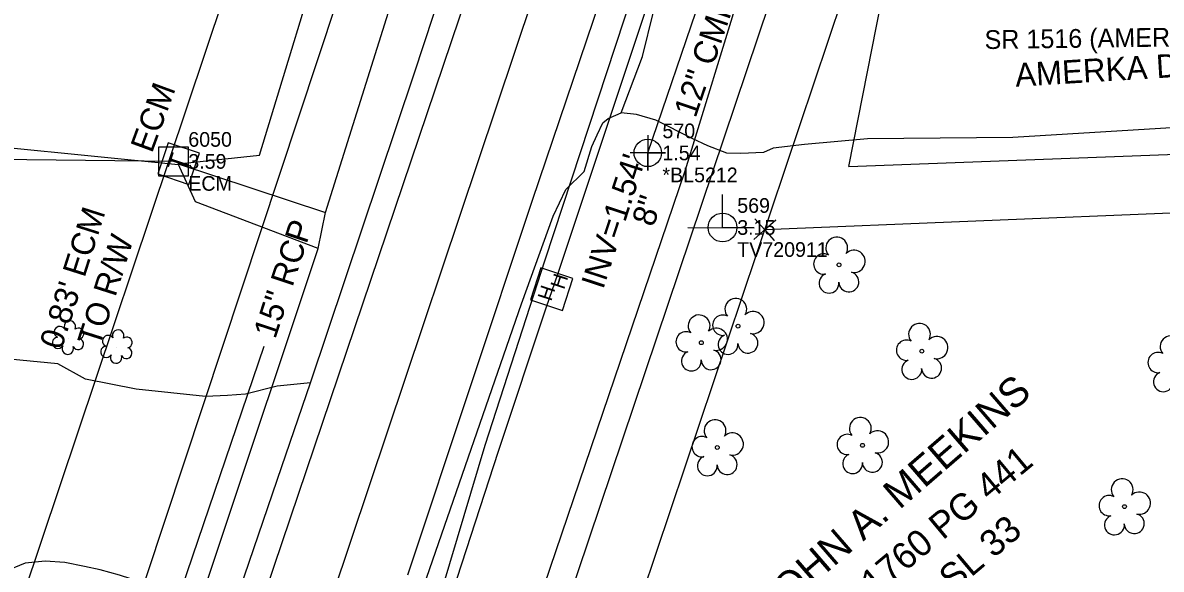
# Model space of a CAD drawing. Extents: x 3040896 to 3051146, y 687568 to 732976.
# Drawn here: x 3050165.9 to 3050359.9, y 691309.6 to 691402.7 of the extents above; entities that cross this region are included whole.
import ezdxf

# ---------------------------------------------------------------- set-up
doc = ezdxf.new("R2010")
doc.units = 0
for name, color, linetype in [('Exist Horizontal Alignment', 7, 'Continuous'), ('Exist Property Corner CELL', 7, 'Continuous'), ('Exist Property Deed Book Text', 7, 'Continuous'), ('Exist Property Line', 7, 'Continuous'), ('Exist Property Line Text', 7, 'Continuous'), ('Exist Property Monument CELL', 7, 'Continuous'), ('Exist Property Monument Cogo Comment', 7, 'Continuous'), ('Exist Property Monument Cogo Elevation', 7, 'Continuous'), ('Exist Property Monument Cogo Number', 7, 'Continuous'), ('Exist Property Monument Text', 7, 'Continuous'), ('Exist Property Owner Text', 7, 'Continuous'), ('Exist Right of Way Line', 7, 'Continuous'), ('Exist Right of Way Line Text', 7, 'Continuous'), ('Exist Roads EOP', 7, 'Continuous'), ('Exist Roads EOP Text', 7, 'Continuous'), ('Exist Roads EOT', 7, 'Continuous'), ('Exist Roads Soil', 7, 'Continuous'), ('Exist Structure Minor Pipes CMP 12 Inch', 7, 'Continuous'), ('Exist Structure Minor Pipes CMP 12 Inch Cogo Comment', 7, 'Continuous'), ('Exist Structure Minor Pipes CMP 12 Inch Cogo Elevation', 7, 'Continuous'), ('Exist Structure Minor Pipes CMP 12 Inch Cogo Number', 7, 'Continuous'), ('Exist Structure Minor Pipes CMP 12 Inch Cogo Point CELL', 7, 'Continuous'), ('Exist Structure Minor Pipes CMP 12 Inch Invert', 7, 'Continuous'), ('Exist Structure Minor Pipes CMP 12 Inch Text', 7, 'Continuous'), ('Exist Structure Minor Pipes HDPE 12 Inch', 7, 'Continuous'), ('Exist Structure Minor Pipes RCP 15 Inch Text', 7, 'Continuous'), ('Exist Utilities Power Joint Use Telephone CELL', 7, 'Continuous'), ('Exist Utilities Power Joint Use Telephone Cogo Comment', 7, 'Continuous'), ('Exist Utilities Power Joint Use Telephone Cogo Elevation', 7, 'Continuous'), ('Exist Utilities Power Joint Use Telephone Cogo Number', 7, 'Continuous'), ('Exist Utilities Telephone Hand Hole CELL', 7, 'Continuous'), ('Exist Utilities Telephone Pedestal CELL', 7, 'Continuous'), ('Exist Utilities Telephone UG Cable', 7, 'Continuous'), ('Exist Utilities Telephone UG Conduit SUE', 7, 'Continuous'), ('Exist Utilities TV UG Cable', 7, 'Continuous'), ('Exist Utilities Water UG Line SUE', 7, 'Continuous'), ('Exist Utilities Water UG Line SUE Text', 7, 'Continuous'), ('Exist Vegetation Shrub CELL', 7, 'Continuous'), ('Exist Vegetation Tree CELL', 7, 'Continuous')]:
    doc.layers.add(name, color=color, linetype=linetype)

# ---------------------------------------------------------------- blocks, each defined once
blk = doc.blocks.new('EXIST UTILITIES POWER JOINT USE TELEPHONE')
at = {"layer": 'Exist Utilities Power Joint Use Telephone CELL'}
blk.add_line((0, 0), (0, 0), dxfattribs=at)
blk.add_lwpolyline([(-0.1188, 0), (0.108, -0.0008), (0, -0.0004), (0, 0.1125)], dxfattribs=at)
blk.add_circle((0, 0.0001), 0.049, dxfattribs=at)
blk = doc.blocks.new('EXIST PROPERTY MONUMENT')
at = {"layer": 'Exist Property Monument CELL'}
blk.add_line((0, 0), (0, 0), dxfattribs=at)
blk.add_lwpolyline([(-0.0499, -0.0499), (-0.0499, 0.0499), (0.0499, 0.0499), (0.0499, -0.0499), (-0.0499, -0.0499)], dxfattribs=at)

msp = doc.modelspace()

# ---------------------------------------------------------------- linework, layer by layer
at = {"layer": 'Exist Horizontal Alignment'}
msp.add_line((3049935.02, 690459.62), (3050287.69, 691510.63), dxfattribs=at)
at = {"layer": 'Exist Property Corner CELL'}
msp.add_line((3050292.37, 691367.42), (3050292.37, 691367.42), dxfattribs=at)
msp.add_lwpolyline([(3050290.7, 691369.28), (3050294.04, 691365.56), (3050292.37, 691367.42), (3050294.23, 691369.09), (3050290.51, 691365.75)], dxfattribs=at)
at = {"layer": 'Exist Property Line'}
msp.add_line((3050191.62, 691379.04), (3050011.95, 691380.96), dxfattribs=at)
at = {"layer": 'Exist Right of Way Line'}
for p, q in [((3049887.62, 690475.52), (3050240.28, 691526.54)), ((3050175.54, 691019.23), (3050335.09, 691494.73)), ((3050292.37, 691367.42), (3050424.7, 691372.91))]:
    msp.add_line(p, q, dxfattribs=at)
at = {"layer": 'Exist Roads EOP'}
for points in [[(3050202.91, 691306.08), (3050210.09, 691327.04), (3050214.94, 691341.33), (3050232.64, 691393.94), (3050239.34, 691414.34), (3050251.35, 691450.04), (3050267.52, 691497.53), (3050283.51, 691546.91), (3050294.73, 691582.51), (3050297.86, 691591.62), (3050305.35, 691615.64), (3050317.46, 691658), (3050322.99, 691679.19), (3050324.21, 691684.19), (3050331.75, 691710.52), (3050344.44, 691762.5), (3050345.14, 691766.01), (3050353.82, 691803.79), (3050356.52, 691817.21)], [(3050234.24, 691306.75), (3050250.93, 691354.76), (3050256.32, 691369.69), (3050258.47, 691374.24), (3050261.57, 691377.32), (3050262.91, 691381.57), (3050263.79, 691383.57), (3050264.76, 691385.63), (3050265.69, 691386.36), (3050267.88, 691387.31), (3050271.51, 691396.9), (3050273.39, 691404.55)]]:
    msp.add_lwpolyline(points, dxfattribs=at)
at = {"layer": 'Exist Roads EOT'}
for points in [[(3050231.53, 691308.6), (3050252.77, 691372.44), (3050272.42, 691430.48), (3050297.12, 691504.6), (3050324.52, 691590.87), (3050349.47, 691679.06), (3050370.68, 691762.13), (3050391.31, 691854.27)], [(3050207.42, 691306.05), (3050240.34, 691403.48), (3050277.44, 691514.9), (3050307.04, 691609.64), (3050334.92, 691707.98), (3050360.32, 691813.65), (3050368.77, 691852.55)]]:
    msp.add_lwpolyline(points, dxfattribs=at)
at = {"layer": 'Exist Roads Soil'}
for points in [[(3050511.17, 691391.35), (3050506.61, 691391.13), (3050496.43, 691392.03), (3050488.56, 691392.15), (3050479.54, 691392.12), (3050471.62, 691392.08), (3050459.43, 691391.82), (3050445.9, 691391.18), (3050434.14, 691390.62), (3050380.31, 691385.91), (3050334.64, 691383.1), (3050309.86, 691382.86), (3050299.16, 691381.92)], [(3050299.16, 691381.92), (3050293.78, 691381.3), (3050292.17, 691380.58), (3050288.28, 691380.4), (3050285.9, 691380.45), (3050282.64, 691381.67), (3050279.99, 691382.95), (3050273.8, 691386.04), (3050270.5, 691387.02), (3050267.88, 691387.31)], [(3050214.94, 691341.33), (3050209.24, 691340.73), (3050203.88, 691339.36), (3050200.79, 691339.16), (3050197.08, 691338.98), (3050185.24, 691340.22), (3050176.62, 691341.93), (3050171.88, 691344.55), (3050154.18, 691346.25), (3050137.64, 691347.79), (3050123.18, 691348.79), (3050116.49, 691349.01)], [(3050190.53, 691305.59), (3050186.44, 691307.23), (3050182.39, 691308.53), (3050179.11, 691309.44), (3050176.42, 691310.04), (3050173.09, 691310.7), (3050169.72, 691310.92), (3050166.29, 691310.59), (3050162.72, 691309.09), (3050159.19, 691307.59), (3050155.46, 691306.88), (3050150.11, 691306.01), (3050144.54, 691305.69), (3050130.26, 691307.11), (3050126.2, 691308.07), (3050122.76, 691308.99), (3050119.22, 691310.44), (3050115.77, 691312.11), (3050113.47, 691313.62)]]:
    msp.add_lwpolyline(points, dxfattribs=at)
at = {"layer": 'Exist Structure Minor Pipes CMP 12 Inch'}
msp.add_line((3050272.43, 691380.49), (3050283.11, 691411.82), dxfattribs=at)
at = {"layer": 'Exist Structure Minor Pipes CMP 12 Inch Cogo Point CELL'}
msp.add_lwpolyline([(3050272.43, 691383.49), (3050272.43, 691377.49), (3050272.43, 691380.49), (3050275.43, 691380.49), (3050269.43, 691380.49)], dxfattribs=at)
msp.add_circle((3050272.43, 691380.49), 2.34, dxfattribs=at)
at = {"layer": 'Exist Structure Minor Pipes HDPE 12 Inch'}
msp.add_lwpolyline([(3050190.2, 691297.96), (3050207.04, 691347.55)], dxfattribs=at)
at = {"layer": 'Exist Utilities Telephone Hand Hole CELL'}
for p, q in [((3050254.21, 691360.88), (3050252.45, 691355.43)), ((3050259.66, 691359.11), (3050254.21, 691360.88)), ((3050256.05, 691357.27), (3050256.05, 691357.27)), ((3050257.89, 691353.66), (3050259.66, 691359.11)), ((3050252.45, 691355.43), (3050257.89, 691353.66))]:
    msp.add_line(p, q, dxfattribs=at)
at = {"layer": 'Exist Utilities Telephone Pedestal CELL'}
msp.add_line((3050192.41, 691378.62), (3050192.41, 691378.62), dxfattribs=at)
msp.add_lwpolyline([(3050194.21, 691375.13), (3050196.01, 691380.43), (3050190.71, 691382.23), (3050188.91, 691376.93), (3050194.21, 691375.13)], dxfattribs=at)
at = {"layer": 'Exist Utilities Telephone UG Cable'}
for points in [[(3050192.41, 691378.62), (3050206.26, 691380.08), (3050243.57, 691502.5), (3050263.96, 691560.12), (3050260.31, 691564.78)], [(3050192.41, 691378.62), (3050217.51, 691370.36), (3050277.02, 691559.65), (3050260.31, 691564.78)], [(3050146.31, 690975.95), (3050182.92, 691078.88), (3050184.98, 691078.22), (3050187.18, 691080.14), (3050183.76, 691081.13), (3050296.97, 691417.35), (3050301.73, 691426.55), (3050310.13, 691425.32)], [(3050306.68, 691378.17), (3050314.61, 691418.28), (3050310.13, 691425.32)], [(3050306.68, 691378.17), (3050508.81, 691385.78)], [(3050029.87, 691363.73), (3050043.51, 691381.49), (3050162.72, 691381.49), (3050192.4, 691378.53)], [(3050146.31, 690975.95), (3050151.01, 690980.79), (3050169.39, 691032.47), (3050195.39, 691082.25), (3050229.95, 691190.13), (3050164.32, 691208.68), (3050216.24, 691364.2), (3050195.32, 691372.13), (3050192.41, 691378.62)], [(3050216.24, 691364.2), (3050217.51, 691370.36)]]:
    msp.add_lwpolyline(points, dxfattribs=at)
at = {"layer": 'Exist Utilities Telephone UG Conduit SUE'}
for points in [[(3050204.31, 691198.02), (3050217.33, 691238.61), (3050246.99, 691329.68), (3050255.16, 691354.24), (3050257.11, 691359.81), (3050285.66, 691445.56), (3050311.85, 691526.82), (3050319.54, 691550.7), (3050333.71, 691593.52), (3050346.78, 691641.84), (3050376.07, 691748.7), (3050384.66, 691782.86), (3050394.28, 691828.2), (3050407.75, 691884.37), (3050416.04, 691929.41), (3050421.75, 691968.35), (3050431.44, 692052.97), (3050437.86, 692105.62), (3050443.35, 692145.22), (3050446.97, 692183.73), (3050449.41, 692219.29), (3050453.06, 692261.01)], [(3050022.69, 690664.7), (3050043.48, 690728.79), (3050065.18, 690795.74), (3050083.66, 690852.14), (3050112.45, 690939.41), (3050129.68, 690991.66), (3050146.8, 691042.15), (3050165.86, 691093.87), (3050179.63, 691130.94), (3050203.15, 691198.13), (3050215.28, 691238.97), (3050230.39, 691282.74), (3050244.73, 691330.68), (3050254.92, 691362.28), (3050281.99, 691444.44)]]:
    msp.add_lwpolyline(points, dxfattribs=at)
at = {"layer": 'Exist Utilities TV UG Cable'}
msp.add_lwpolyline([(3050078.31, 691198.98), (3050083.46, 691211.84), (3050095.83, 691218.02), (3050154.33, 691209.94), (3050219.48, 691406.36), (3050199.51, 691420.63), (3050202.2, 691430.83), (3050209.97, 691455.82), (3050229.23, 691450.03), (3050264.74, 691556.89), (3050265.25, 691567.4)], dxfattribs=at)
at = {"layer": 'Exist Utilities Water UG Line SUE'}
msp.add_lwpolyline([(3050182.15, 691098.11), (3050193.74, 691127.24), (3050278.81, 691377.44), (3050288.38, 691408.72)], dxfattribs=at)
at = {"layer": 'Exist Vegetation Shrub CELL'}
for p, q in [((3050173.71, 691348.84), (3050173.71, 691348.84)), ((3050181.94, 691347.31), (3050181.94, 691347.31))]:
    msp.add_line(p, q, dxfattribs=at)
for centre, radius, start, end in [((3050173.94, 691350.88), 0.99, 334.8391, 200.4717), ((3050172.23, 691349.96), 0.968, 35.8908, 245.4216), ((3050175.38, 691349.7), 0.929, 284.4567, 126.0861), ((3050182.17, 691349.35), 0.99, 334.8391, 200.4717), ((3050171.91, 691348.13), 0.955, 95.1099, 327.9534), ((3050173.58, 691347.15), 0.984, 151.2797, 21.387), ((3050175.35, 691347.91), 0.937, 204.9913, 73.4601), ((3050180.14, 691346.61), 0.955, 95.1099, 327.9534), ((3050180.46, 691348.44), 0.968, 35.8908, 245.4216), ((3050183.61, 691348.18), 0.929, 284.4567, 126.0861), ((3050181.81, 691345.63), 0.984, 151.2797, 21.387), ((3050183.58, 691346.38), 0.937, 204.9913, 73.4601)]:
    msp.add_arc(centre, radius, start, end, dxfattribs=at)
at = {"layer": 'Exist Vegetation Tree CELL'}
for p, q in [((3050305.03, 691361.41), (3050305.03, 691361.41)), ((3050287.82, 691350.98), (3050287.82, 691350.98)), ((3050281.56, 691348.15), (3050281.56, 691348.15)), ((3050319.14, 691346.72), (3050319.14, 691346.72)), ((3050284.28, 691330.29), (3050284.28, 691330.29)), ((3050309.04, 691330.67), (3050309.04, 691330.67)), ((3050353.68, 691320.23), (3050353.68, 691320.23))]:
    msp.add_line(p, q, dxfattribs=at)
for centre in [(3050305.03, 691361.41), (3050287.82, 691350.98), (3050281.56, 691348.15), (3050319.14, 691346.72), (3050284.28, 691330.29), (3050309.04, 691330.67), (3050353.68, 691320.23)]:
    msp.add_circle(centre, 0.326, dxfattribs=at)
for centre, radius, start, end in [((3050304.64, 691364.28), 1.86, 330.1651, 219.7134), ((3050302.42, 691361.56), 1.73, 62.6636, 279.3457), ((3050307.58, 691362), 1.9, 257.1011, 134.1999), ((3050303.32, 691358.29), 1.69, 111.5671, 6.231), ((3050306.7, 691358.51), 1.7, 181.2822, 74.56), ((3050287.44, 691353.85), 1.86, 330.1651, 219.7134), ((3050290.37, 691351.57), 1.9, 257.1011, 134.1999), ((3050281.18, 691351.02), 1.86, 330.1651, 219.7134), ((3050285.22, 691351.13), 1.73, 62.6636, 279.3457), ((3050318.75, 691349.59), 1.86, 330.1651, 219.7134), ((3050278.96, 691348.3), 1.73, 62.6636, 279.3457), ((3050284.11, 691348.74), 1.9, 257.1011, 134.1999), ((3050289.5, 691348.08), 1.7, 181.2822, 74.56), ((3050286.12, 691347.86), 1.69, 111.5671, 6.231), ((3050316.53, 691346.87), 1.73, 62.6636, 279.3457), ((3050321.69, 691347.31), 1.9, 257.1011, 134.1999), ((3050361.62, 691347.49), 1.86, 330.1651, 219.7134), ((3050279.86, 691345.03), 1.69, 111.5671, 6.231), ((3050283.23, 691345.25), 1.7, 181.2822, 74.56), ((3050359.4, 691344.77), 1.73, 62.6636, 279.3457), ((3050317.43, 691343.6), 1.69, 111.5671, 6.231), ((3050320.81, 691343.82), 1.7, 181.2822, 74.56), ((3050360.3, 691341.5), 1.69, 111.5671, 6.231), ((3050283.9, 691333.16), 1.86, 330.1651, 219.7134), ((3050308.66, 691333.54), 1.86, 330.1651, 219.7134), ((3050281.68, 691330.44), 1.73, 62.6636, 279.3457), ((3050286.83, 691330.88), 1.9, 257.1011, 134.1999), ((3050306.44, 691330.82), 1.73, 62.6636, 279.3457), ((3050311.59, 691331.26), 1.9, 257.1011, 134.1999), ((3050282.58, 691327.17), 1.69, 111.5671, 6.231), ((3050285.96, 691327.39), 1.7, 181.2822, 74.56), ((3050307.34, 691327.55), 1.69, 111.5671, 6.231), ((3050310.71, 691327.77), 1.7, 181.2822, 74.56), ((3050353.29, 691323.11), 1.86, 330.1651, 219.7134), ((3050356.22, 691320.82), 1.9, 257.1011, 134.1999), ((3050351.07, 691320.39), 1.73, 62.6636, 279.3457), ((3050351.97, 691317.11), 1.69, 111.5671, 6.231), ((3050355.35, 691317.33), 1.7, 181.2822, 74.56)]:
    msp.add_arc(centre, radius, start, end, dxfattribs=at)

# ---------------------------------------------------------------- block references
at = {"layer": 'Exist Property Monument CELL', "xscale": 50, "yscale": 50}
msp.add_blockref('EXIST PROPERTY MONUMENT', (3050191.62, 691379.04), dxfattribs=at)
at = {"layer": 'Exist Utilities Power Joint Use Telephone CELL', "xscale": 50, "yscale": 50}
msp.add_blockref('EXIST UTILITIES POWER JOINT USE TELEPHONE', (3050285.18, 691367.78), dxfattribs=at)

# ---------------------------------------------------------------- texts
at = {"layer": 'Exist Property Deed Book Text'}
for s, rotation, p in [('DB 1760 PG 441', 39.7237, (3050303.42, 691298.39)), ('PC 9 SL 33', 40.1241, (3050312.96, 691295.83))]:
    msp.add_text(s, height=4.5, rotation=rotation, dxfattribs=at).set_placement(p)
at = {"layer": 'Exist Property Line Text'}
for s, p in [("0.83' ECM", (3050172.51, 691346.8)), ('TO R/W', (3050178.97, 691347.32))]:
    msp.add_text(s, height=4, rotation=72.3346, dxfattribs=at).set_placement(p)
at = {"layer": 'Exist Property Monument Cogo Comment'}
msp.add_text('ECM', height=2.5, dxfattribs=at).set_placement((3050194.12, 691374.04))
at = {"layer": 'Exist Property Monument Cogo Elevation'}
msp.add_text('3.59', height=2.5, dxfattribs=at).set_placement((3050194.12, 691377.79))
at = {"layer": 'Exist Property Monument Cogo Number'}
msp.add_text('6050', height=2.5, dxfattribs=at).set_placement((3050194.12, 691381.54))
at = {"layer": 'Exist Property Monument Text'}
msp.add_text('ECM', height=4, rotation=69.8299, dxfattribs=at).set_placement((3050187.92, 691380.31))
at = {"layer": 'Exist Property Owner Text'}
msp.add_text('JOHN A. MEEKINS  ', height=5, rotation=40.848, dxfattribs=at).set_placement((3050293.97, 691301.14))
at = {"layer": 'Exist Right of Way Line Text'}
msp.add_text('SR 1516 (AMERICA DR)', height=3.2, rotation=0.7806, dxfattribs=at).set_placement((3050329.85, 691398.18))
at = {"layer": 'Exist Roads EOP Text'}
msp.add_text("AMERKA DR    15' BST", height=4, rotation=3.4818, dxfattribs=at).set_placement((3050335.15, 691391.75))
at = {"layer": 'Exist Structure Minor Pipes CMP 12 Inch Cogo Comment'}
msp.add_text('*BL5212', height=2.5, dxfattribs=at).set_placement((3050274.93, 691375.49))
at = {"layer": 'Exist Structure Minor Pipes CMP 12 Inch Cogo Elevation'}
msp.add_text('1.54', height=2.5, dxfattribs=at).set_placement((3050274.93, 691379.24))
at = {"layer": 'Exist Structure Minor Pipes CMP 12 Inch Cogo Number'}
msp.add_text('570', height=2.5, dxfattribs=at).set_placement((3050274.93, 691382.99))
at = {"layer": 'Exist Structure Minor Pipes CMP 12 Inch Invert'}
msp.add_text("INV=1.54'", height=4, rotation=71.9138, dxfattribs=at).set_placement((3050264.82, 691357.1))
at = {"layer": 'Exist Structure Minor Pipes CMP 12 Inch Text'}
msp.add_text('12" CMP', height=4, rotation=71.172, dxfattribs=at).set_placement((3050280.57, 691386.3))
at = {"layer": 'Exist Structure Minor Pipes RCP 15 Inch Text'}
msp.add_text('15" RCP', height=4, rotation=71.7768, dxfattribs=at).set_placement((3050208.94, 691348.65))
at = {"layer": 'Exist Utilities Power Joint Use Telephone Cogo Comment'}
msp.add_text('TV720911', height=2.5, dxfattribs=at).set_placement((3050287.68, 691362.78))
at = {"layer": 'Exist Utilities Power Joint Use Telephone Cogo Elevation'}
msp.add_text('3.15', height=2.5, dxfattribs=at).set_placement((3050287.68, 691366.53))
at = {"layer": 'Exist Utilities Power Joint Use Telephone Cogo Number'}
msp.add_text('569', height=2.5, dxfattribs=at).set_placement((3050287.68, 691370.28))
at = {"layer": 'Exist Utilities Telephone Hand Hole CELL'}
for p in [(3050258.16, 691357.1), (3050255.97, 691355.1)]:
    msp.add_text('H', height=2.5, rotation=72.0246, dxfattribs=at).set_placement(p)
at = {"layer": 'Exist Utilities Telephone Pedestal CELL'}
msp.add_text('T', height=3.42, rotation=71.2367, dxfattribs=at).set_placement((3050193.67, 691377))
at = {"layer": 'Exist Utilities Water UG Line SUE Text'}
msp.add_text('8"', height=4, rotation=71.2205, dxfattribs=at).set_placement((3050273.4, 691367.72))

doc.saveas('drawing.dxf')
